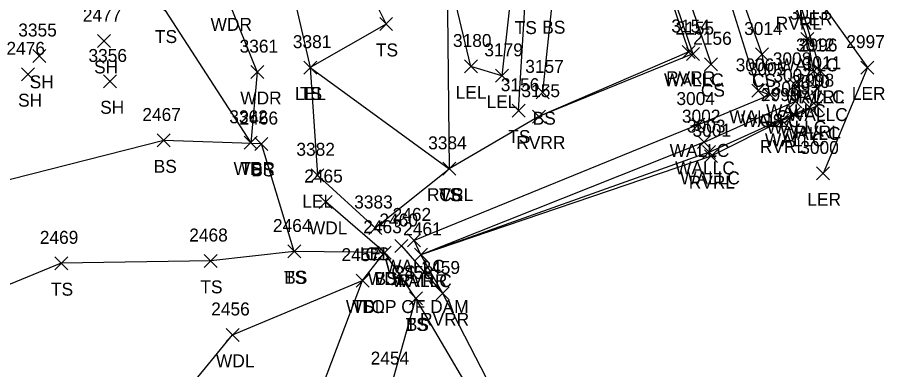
# Model space of a CAD drawing. Extents: x 1461855 to 1464118, y 556196 to 557441.
# Drawn here: x 1462058.2 to 1462192.1, y 556504.3 to 556558.7 of the extents above; entities that cross this region are included whole.
import ezdxf

# ---------------------------------------------------------------- set-up
doc = ezdxf.new("R2010")
doc.units = 0
for name, color, linetype in [('L_A', 7, 'Continuous'), ('L_C', 7, 'Continuous'), ('L_I', 7, 'Continuous'), ('L_TIC', 7, 'Continuous'), ('LARO', 7, 'Continuous'), ('LAWA', 7, 'Continuous'), ('LAWE', 7, 'Continuous'), ('LELB', 7, 'Continuous'), ('LW', 7, 'Continuous')]:
    doc.layers.add(name, color=color, linetype=linetype)

msp = doc.modelspace()

# ---------------------------------------------------------------- linework, layer by layer
at = {"layer": 'L_TIC'}
for points in [[(1462114.18, 556556.68), (1462116.18, 556558.68)], [(1462116.18, 556556.68), (1462114.18, 556558.68)], [(1462070.61, 556554.06), (1462072.61, 556556.06)], [(1462072.61, 556554.06), (1462070.61, 556556.06)], [(1462179.21, 556554.38), (1462181.21, 556556.38)], [(1462181.21, 556554.38), (1462179.21, 556556.38)], [(1462060.65, 556551.76), (1462062.65, 556553.76)], [(1462062.65, 556551.76), (1462060.65, 556553.76)], [(1462160.88, 556552.38), (1462162.88, 556554.38)], [(1462162.88, 556552.38), (1462160.88, 556554.38)], [(1462161.53, 556552.06), (1462163.53, 556554.06)], [(1462163.53, 556552.06), (1462161.53, 556554.06)], [(1462172.2, 556551.99), (1462174.2, 556553.99)], [(1462174.2, 556551.99), (1462172.2, 556553.99)], [(1462164.32, 556550.48), (1462166.32, 556552.48)], [(1462166.32, 556550.48), (1462164.32, 556552.48)], [(1462094.29, 556549.27), (1462096.29, 556551.27)], [(1462096.29, 556549.27), (1462094.29, 556551.27)], [(1462102.46, 556549.96), (1462104.46, 556551.96)], [(1462104.46, 556549.96), (1462102.46, 556551.96)], [(1462102.46, 556549.96), (1462104.46, 556551.96)], [(1462104.46, 556549.96), (1462102.46, 556551.96)], [(1462127.27, 556550.14), (1462129.27, 556552.14)], [(1462129.27, 556550.14), (1462127.27, 556552.14)], [(1462180.2, 556549.45), (1462182.2, 556551.45)], [(1462182.2, 556549.45), (1462180.2, 556551.45)], [(1462181.21, 556549.44), (1462183.21, 556551.44)], [(1462183.21, 556549.44), (1462181.21, 556551.44)], [(1462188.46, 556549.97), (1462190.46, 556551.97)], [(1462190.46, 556549.97), (1462188.46, 556551.97)], [(1462058.87, 556548.93), (1462060.87, 556550.93)], [(1462060.87, 556548.93), (1462058.87, 556550.93)], [(1462071.54, 556547.83), (1462073.54, 556549.83)], [(1462073.54, 556547.83), (1462071.54, 556549.83)], [(1462132.04, 556548.7), (1462134.04, 556550.7)], [(1462134.04, 556548.7), (1462132.04, 556550.7)], [(1462171.6, 556546.38), (1462173.6, 556548.38)], [(1462173.6, 556546.38), (1462171.6, 556548.38)], [(1462177.28, 556547.31), (1462179.28, 556549.31)], [(1462179.28, 556547.31), (1462177.28, 556549.31)], [(1462180.68, 556546.71), (1462182.68, 556548.71)], [(1462182.68, 556546.71), (1462180.68, 556548.71)], [(1462138.35, 556546.15), (1462140.35, 556548.15)], [(1462140.35, 556546.15), (1462138.35, 556548.15)], [(1462173.42, 556545.77), (1462175.42, 556547.77)], [(1462175.42, 556545.77), (1462173.42, 556547.77)], [(1462173.42, 556545.77), (1462175.42, 556547.77)], [(1462175.42, 556545.77), (1462173.42, 556547.77)], [(1462177.36, 556544.76), (1462179.36, 556546.76)], [(1462179.36, 556544.76), (1462177.36, 556546.76)], [(1462179.56, 556543.81), (1462181.56, 556545.81)], [(1462181.56, 556543.81), (1462179.56, 556545.81)], [(1462180.65, 556544.02), (1462182.65, 556546.02)], [(1462182.65, 556544.02), (1462180.65, 556546.02)], [(1462134.62, 556543.32), (1462136.62, 556545.32)], [(1462136.62, 556543.32), (1462134.62, 556545.32)], [(1462137.76, 556542.4), (1462139.76, 556544.4)], [(1462139.76, 556542.4), (1462137.76, 556544.4)], [(1462177.1, 556542.81), (1462179.1, 556544.81)], [(1462179.1, 556542.81), (1462177.1, 556544.81)], [(1462162.39, 556541.18), (1462164.39, 556543.18)], [(1462164.39, 556541.18), (1462162.39, 556543.18)], [(1462175.29, 556541.79), (1462177.29, 556543.79)], [(1462177.29, 556541.79), (1462175.29, 556543.79)], [(1462079.85, 556538.72), (1462081.85, 556540.72)], [(1462081.85, 556538.72), (1462079.85, 556540.72)], [(1462093.27, 556538.37), (1462095.27, 556540.37)], [(1462095.27, 556538.37), (1462093.27, 556540.37)], [(1462093.27, 556538.37), (1462095.27, 556540.37)], [(1462095.27, 556538.37), (1462093.27, 556540.37)], [(1462163.25, 556538.47), (1462165.25, 556540.47)], [(1462165.25, 556538.47), (1462163.25, 556540.47)], [(1462094.91, 556538.17), (1462096.91, 556540.17)], [(1462096.91, 556538.17), (1462094.91, 556540.17)], [(1462164.03, 556536.93), (1462166.03, 556538.93)], [(1462166.03, 556536.93), (1462164.03, 556538.93)], [(1462164.32, 556536.29), (1462166.32, 556538.29)], [(1462166.32, 556536.29), (1462164.32, 556538.29)], [(1462123.91, 556534.35), (1462125.91, 556536.35)], [(1462125.91, 556534.35), (1462123.91, 556536.35)], [(1462123.91, 556534.35), (1462125.91, 556536.35)], [(1462125.91, 556534.35), (1462123.91, 556536.35)], [(1462123.91, 556534.35), (1462125.91, 556536.35)], [(1462125.91, 556534.35), (1462123.91, 556536.35)], [(1462103.58, 556533.35), (1462105.58, 556535.35)], [(1462105.58, 556533.35), (1462103.58, 556535.35)], [(1462181.61, 556533.63), (1462183.61, 556535.63)], [(1462183.61, 556533.63), (1462181.61, 556535.63)], [(1462104.84, 556529.22), (1462106.84, 556531.22)], [(1462106.84, 556529.22), (1462104.84, 556531.22)], [(1462112.5, 556525.22), (1462114.5, 556527.22)], [(1462114.5, 556525.22), (1462112.5, 556527.22)], [(1462112.5, 556525.22), (1462114.5, 556527.22)], [(1462114.5, 556525.22), (1462112.5, 556527.22)], [(1462116.53, 556522.44), (1462118.53, 556524.44)], [(1462118.53, 556522.44), (1462116.53, 556524.44)], [(1462118.48, 556523.3), (1462120.48, 556525.3)], [(1462120.48, 556523.3), (1462118.48, 556525.3)], [(1462100, 556521.59), (1462102, 556523.59)], [(1462102, 556521.59), (1462100, 556523.59)], [(1462100, 556521.59), (1462102, 556523.59)], [(1462102, 556521.59), (1462100, 556523.59)], [(1462113.94, 556521.4), (1462115.94, 556523.4)], [(1462115.94, 556521.4), (1462113.94, 556523.4)], [(1462113.94, 556521.4), (1462115.94, 556523.4)], [(1462115.94, 556521.4), (1462113.94, 556523.4)], [(1462119.54, 556521.08), (1462121.54, 556523.08)], [(1462121.54, 556521.08), (1462119.54, 556523.08)], [(1462119.54, 556521.08), (1462121.54, 556523.08)], [(1462121.54, 556521.08), (1462119.54, 556523.08)], [(1462064.03, 556519.76), (1462066.03, 556521.76)], [(1462066.03, 556519.76), (1462064.03, 556521.76)], [(1462087.09, 556520.12), (1462089.09, 556522.12)], [(1462089.09, 556520.12), (1462087.09, 556522.12)], [(1462110.54, 556517.09), (1462112.54, 556519.09)], [(1462112.54, 556517.09), (1462110.54, 556519.09)], [(1462110.54, 556517.09), (1462112.54, 556519.09)], [(1462112.54, 556517.09), (1462110.54, 556519.09)], [(1462118.77, 556514.33), (1462120.77, 556516.33)], [(1462120.77, 556514.33), (1462118.77, 556516.33)], [(1462118.77, 556514.33), (1462120.77, 556516.33)], [(1462120.77, 556514.33), (1462118.77, 556516.33)], [(1462122.9, 556515.11), (1462124.9, 556517.11)], [(1462124.9, 556515.11), (1462122.9, 556517.11)], [(1462090.48, 556508.71), (1462092.48, 556510.71)], [(1462092.48, 556508.71), (1462090.48, 556510.71)]]:
    msp.add_lwpolyline(points, dxfattribs=at)
at = {"layer": 'LARO'}
for points in [[(1462028.29, 556804.85), (1462029.86, 556786.26), (1462034.97, 556768.46), (1462036.47, 556762.98), (1462033.43, 556748.9), (1462029.25, 556744.56), (1462032.36, 556727.06), (1462032.4, 556719.39), (1462031.75, 556687.13), (1462035.59, 556661.41), (1462034, 556641.15), (1462031.48, 556628.77), (1462037, 556620.23), (1462036.78, 556613.09), (1462055.69, 556606.98), (1462067.55, 556606.63), (1462078.53, 556595.4), (1462093.66, 556580.16), (1462100.33, 556564.65), (1462103.46, 556550.96), (1462104.58, 556534.35), (1462113.5, 556526.22)], [(1462153.54, 556698.23), (1462159.53, 556693.31), (1462162.23, 556679.75), (1462167.68, 556662.61), (1462169.08, 556643.16), (1462171.86, 556625.32), (1462174.21, 556612.96), (1462176.48, 556601.68), (1462174.46, 556597.69), (1462183.33, 556580.69), (1462181.3, 556562.47), (1462189.46, 556550.97), (1462182.61, 556534.63)], [(1462134.87, 556566.28), (1462133.04, 556549.7), (1462128.27, 556551.14), (1462125.13, 556564.3)]]:
    msp.add_lwpolyline(points, dxfattribs=at)
at = {"layer": 'LAWA'}
for points in [[(1461966.99, 556643.86), (1461970.76, 556630.81), (1461974.78, 556610.38), (1461978.02, 556594.21), (1461979.63, 556591.53), (1461980.92, 556588.07), (1461980.91, 556586), (1461997.99, 556566.7), (1461991.49, 556562.2), (1461998.23, 556546.82), (1462003.92, 556533.35), (1462020.91, 556518.86), (1462035.59, 556503.94), (1462051.31, 556488.47), (1462071.48, 556482.44), (1462073.83, 556488.17), (1462091.48, 556509.71), (1462111.54, 556518.09), (1462114.94, 556522.4), (1462105.84, 556530.22)], [(1462036.78, 556613.09), (1462050.4, 556604.1), (1462080.3, 556581.38), (1462088.12, 556572.25), (1462090.71, 556561.63), (1462095.29, 556550.27), (1462094.27, 556539.37)]]:
    msp.add_lwpolyline(points, dxfattribs=at)
at = {"layer": 'LAWE'}
for points in [[(1462035.86, 556809.68), (1462040.29, 556805.29), (1462046.45, 556786.58), (1462047.95, 556769.87), (1462051.59, 556748.69), (1462051.93, 556721.58), (1462051.09, 556687.11), (1462052.82, 556666.08), (1462054.76, 556643.06), (1462061.56, 556623.63), (1462070.82, 556617.59), (1462084.78, 556608.7), (1462105.97, 556601.34), (1462119.18, 556579.73), (1462124.61, 556564.47), (1462124.91, 556535.35)], [(1462120.69, 556737.43), (1462122.42, 556720.72), (1462119.99, 556701.2), (1462119.68, 556688.81), (1462118.64, 556686.34), (1462114.37, 556676.3), (1462125.06, 556658.7), (1462126.99, 556641.52), (1462131.29, 556633.53), (1462137.74, 556624.65), (1462141.08, 556615.3), (1462145.14, 556602.95), (1462161.88, 556553.38), (1462138.76, 556543.4)], [(1462157, 556715.52), (1462153.54, 556698.23), (1462154.79, 556691.27), (1462159.42, 556679.93), (1462163.38, 556661.9), (1462166.28, 556641.44), (1462168.01, 556625.69), (1462170.26, 556612.75), (1462171.89, 556604.26), (1462166.94, 556603.11), (1462170.42, 556590.59), (1462173.57, 556576.55), (1462178.75, 556561.81), (1462182.21, 556550.44), (1462181.65, 556545.02), (1462176.29, 556542.79), (1462165.32, 556537.29)], [(1462138.76, 556543.4), (1462124.91, 556535.35)], [(1462165.32, 556537.29), (1462120.54, 556522.08)], [(1462154.86, 556328.19), (1462154.04, 556339.34), (1462154.57, 556350.2), (1462152.49, 556361.37), (1462151.24, 556373.27), (1462149.16, 556381.46), (1462150.12, 556395.58), (1462150.66, 556404.99), (1462152.29, 556411.55), (1462152.85, 556416.04), (1462153.94, 556421.51), (1462155.97, 556453.8), (1462150.72, 556458.73), (1462147.2, 556465.73), (1462141.3, 556477.14), (1462134.96, 556494.77), (1462123.9, 556516.11), (1462120.54, 556522.08)]]:
    msp.add_lwpolyline(points, dxfattribs=at)
at = {"layer": 'LELB'}
for points in [[(1462046.19, 556686.75), (1462048.14, 556663.23), (1462044.2, 556642.08), (1462056.96, 556622.87), (1462067.98, 556610.68), (1462080.94, 556602.24), (1462101.79, 556592.32), (1462108, 556571.99), (1462115.18, 556557.68), (1462103.46, 556550.96), (1462124.91, 556535.35)], [(1462174.42, 556546.77), (1462173.2, 556552.99), (1462168.14, 556567.33), (1462161.08, 556589.32), (1462156.69, 556600.78), (1462151.4, 556615.78), (1462148.57, 556625.24)], [(1462140.97, 556623.1), (1462143.28, 556616.14), (1462147.4, 556604.09), (1462165.32, 556551.48)], [(1462135.62, 556544.32), (1462136.61, 556561.13), (1462134.46, 556572.99), (1462133.24, 556570.03), (1462134.66, 556578.81), (1462134.7, 556586), (1462134.11, 556589.81), (1462131.82, 556587.82), (1462131.11, 556595.06), (1462128.86, 556609.31), (1462128.98, 556616.72)], [(1462139.35, 556547.15), (1462140.83, 556561.19), (1462139.05, 556576.21), (1462137.92, 556586.63), (1462137.17, 556593.46), (1462134.78, 556607.63)], [(1462054.01, 556578.59), (1462066.07, 556570.9), (1462081.08, 556559.75), (1462094.27, 556539.37)], [(1462138.67, 556467.44), (1462129.75, 556482.39), (1462119.12, 556493.89), (1462116.04, 556502.13), (1462119.77, 556515.33), (1462114.94, 556522.4), (1462101, 556522.59), (1462095.91, 556539.17), (1462080.85, 556539.72), (1462051.28, 556532.18), (1462037.06, 556530.07)], [(1462113.5, 556526.22), (1462124.91, 556535.35)], [(1462117.53, 556523.44), (1462123.9, 556516.11)], [(1462101, 556522.59), (1462088.09, 556521.12), (1462065.03, 556520.76), (1462047.72, 556513.7)], [(1462124.68, 556472.4), (1462114.45, 556484.79), (1462104.08, 556498.41), (1462111.54, 556518.09)], [(1462151.76, 556453.63), (1462148.45, 556457.53), (1462144.62, 556464.6), (1462138.57, 556476.88), (1462132.17, 556494.24), (1462119.77, 556515.33)]]:
    msp.add_lwpolyline(points, dxfattribs=at)
at = {"layer": 'LW'}
for points in [[(1462143.04, 556630.16), (1462140.08, 556626.92), (1462137.92, 556624.6), (1462141.17, 556615.42), (1462145.49, 556603.2), (1462162.53, 556553.06)], [(1462165.03, 556537.93), (1462178.1, 556543.81), (1462180.56, 556544.81), (1462181.68, 556547.71), (1462181.2, 556550.45), (1462180.21, 556555.38), (1462173.17, 556575.07), (1462168.67, 556591.8), (1462165.69, 556603.18), (1462162.82, 556616.98), (1462158.79, 556624.78), (1462153.94, 556627.53), (1462148.57, 556625.24), (1462146.52, 556624.83), (1462140.97, 556623.1)], [(1462163.39, 556542.18), (1462174.42, 556546.77), (1462172.6, 556547.38), (1462164.89, 556572.11), (1462159.11, 556589.03), (1462155.06, 556599.79), (1462149.62, 556615.04), (1462146.52, 556624.83)], [(1462162.53, 556553.06), (1462138.76, 556543.4)], [(1462164.25, 556539.47), (1462178.36, 556545.76), (1462178.28, 556548.31)], [(1462163.39, 556542.18), (1462119.48, 556524.3)], [(1462164.25, 556539.47), (1462120.54, 556522.08)], [(1462165.03, 556537.93), (1462120.54, 556522.08)], [(1462120.54, 556522.08), (1462119.48, 556524.3)]]:
    msp.add_lwpolyline(points, dxfattribs=at)

# ---------------------------------------------------------------- texts
at = {"layer": 'L_A'}
for s, p in [('LER', (1462178.89, 556557.47)), ('WDR', (1462088.07, 556556.63)), ('TS', (1462135.02, 556556.13)), ('BS', (1462139.27, 556556.19)), ('RVRL', (1462175.31, 556556.81)), ('TS', (1462079.49, 556554.75)), ('TS', (1462113.59, 556552.68)), ('WALLC', (1462175.75, 556550.38)), ('SH', (1462070.09, 556550.06)), ('SH', (1462060.14, 556547.76)), ('WALLC', (1462158.07, 556548.06)), ('RVRR', (1462158.39, 556548.38)), ('CS', (1462171.64, 556547.99)), ('CS', (1462163.76, 556546.48)), ('WDR', (1462092.65, 556545.27)), ('LEL', (1462101.1, 556545.96)), ('TS', (1462101.87, 556545.96)), ('LEL', (1462125.91, 556546.14)), ('WALLC', (1462176.74, 556545.45)), ('RVRL', (1462178.78, 556545.44)), ('LER', (1462187.05, 556545.97)), ('SH', (1462058.36, 556544.93)), ('SH', (1462071.03, 556543.83)), ('LEL', (1462130.67, 556544.7)), ('WALLC', (1462168.13, 556542.38)), ('WALLC', (1462173.81, 556543.31)), ('WALLC', (1462177.21, 556542.71)), ('BS', (1462137.79, 556542.15)), ('WALLC', (1462169.95, 556541.77)), ('CS', (1462172.86, 556541.77)), ('WALLC', (1462173.9, 556540.76)), ('WALLC', (1462176.1, 556539.81)), ('RVRL', (1462178.22, 556540.02)), ('TS', (1462134.03, 556539.32)), ('RVRR', (1462135.27, 556538.4)), ('WALLC', (1462173.64, 556538.81)), ('WALLC', (1462158.93, 556537.18)), ('RVRL', (1462172.86, 556537.79)), ('BS', (1462079.29, 556534.72)), ('WDR', (1462091.63, 556534.37)), ('TS', (1462092.68, 556534.37)), ('WALLC', (1462159.78, 556534.47)), ('BS', (1462094.35, 556534.17)), ('WALLC', (1462160.56, 556532.93)), ('RVRL', (1462161.89, 556532.29)), ('RVRL', (1462121.48, 556530.35)), ('TS', (1462123.32, 556530.35)), ('CS', (1462123.36, 556530.35)), ('LEL', (1462102.22, 556529.35)), ('LER', (1462180.19, 556529.63)), ('WDL', (1462103.25, 556525.22)), ('LEL', (1462111.14, 556521.22)), ('CS', (1462111.95, 556521.22)), ('WALLC', (1462115.01, 556519.3)), ('CS', (1462115.97, 556518.44)), ('TS', (1462099.41, 556517.59)), ('BS', (1462099.44, 556517.59)), ('WDL', (1462112.36, 556517.4)), ('BS', (1462113.39, 556517.4)), ('WALLC', (1462116.08, 556517.08)), ('RVRR', (1462117.05, 556517.08)), ('TS', (1462063.44, 556515.76)), ('TS', (1462086.5, 556516.12)), ('WDL', (1462108.96, 556513.09)), ('TS', (1462109.95, 556513.09)), ('TS', (1462118.18, 556510.33)), ('BS', (1462118.21, 556510.33)), ('RVRR', (1462120.41, 556511.11)), ('WDL', (1462088.9, 556504.71))]:
    msp.add_text(s, height=2, dxfattribs=at).set_placement(p)
at = {"layer": 'L_C'}
msp.add_text('TOP OF DAM', height=2, dxfattribs=at).set_placement((1462111.27, 556513.08))
at = {"layer": 'L_I'}
for s, p in [('3013', (1462177.44, 556558.38)), ('2477', (1462068.35, 556558.06)), ('3355', (1462058.39, 556555.76)), ('3154', (1462159.19, 556556.38)), ('2155', (1462159.84, 556556.06)), ('3014', (1462170.43, 556555.99)), ('2156', (1462162.57, 556554.48)), ('3361', (1462092.55, 556553.27)), ('3381', (1462100.77, 556553.96)), ('3381', (1462100.77, 556553.96)), ('3180', (1462125.49, 556554.14)), ('3012', (1462178.43, 556553.45)), ('2996', (1462178.89, 556553.44)), ('2997', (1462186.2, 556553.97)), ('2476', (1462056.56, 556552.93)), ('3356', (1462069.22, 556551.83)), ('3179', (1462130.33, 556552.7)), ('3006', (1462169.13, 556550.38)), ('3008', (1462174.86, 556551.31)), ('3011', (1462179.47, 556550.71)), ('3157', (1462136.65, 556550.15)), ('3005', (1462171, 556549.77)), ('3005', (1462171, 556549.77)), ('3007', (1462174.95, 556548.76)), ('3010', (1462177.7, 556547.81)), ('2998', (1462178.39, 556548.02)), ('3156', (1462132.87, 556547.32)), ('3155', (1462136.06, 556546.4)), ('3009', (1462174.68, 556546.81)), ('3004', (1462159.98, 556545.18)), ('2999', (1462173.03, 556545.79)), ('2467', (1462077.54, 556542.72)), ('3362', (1462090.96, 556542.37)), ('3362', (1462090.96, 556542.37)), ('3002', (1462160.83, 556542.47)), ('2466', (1462092.54, 556542.17)), ('3003', (1462161.61, 556540.93)), ('3001', (1462162.47, 556540.29)), ('3384', (1462121.66, 556538.35)), ('3384', (1462121.66, 556538.35)), ('3384', (1462121.66, 556538.35)), ('3382', (1462101.32, 556537.35)), ('3000', (1462179.1, 556537.63)), ('2465', (1462102.53, 556533.22)), ('3383', (1462110.24, 556529.22)), ('3383', (1462110.24, 556529.22)), ('2460', (1462114.13, 556526.44)), ('2462', (1462116.17, 556527.3)), ('2464', (1462097.7, 556525.59)), ('2464', (1462097.7, 556525.59)), ('2463', (1462111.64, 556525.4)), ('2463', (1462111.64, 556525.4)), ('2461', (1462117.8, 556525.08)), ('2461', (1462117.8, 556525.08)), ('2469', (1462061.71, 556523.76)), ('2468', (1462084.78, 556524.12)), ('2457', (1462108.28, 556521.09)), ('2457', (1462108.28, 556521.09)), ('2458', (1462116.51, 556518.33)), ('2458', (1462116.51, 556518.33)), ('2459', (1462120.63, 556519.11)), ('2456', (1462088.17, 556512.71)), ('2454', (1462112.78, 556505.13))]:
    msp.add_text(s, height=2, dxfattribs=at).set_placement(p)

doc.saveas('drawing.dxf')
